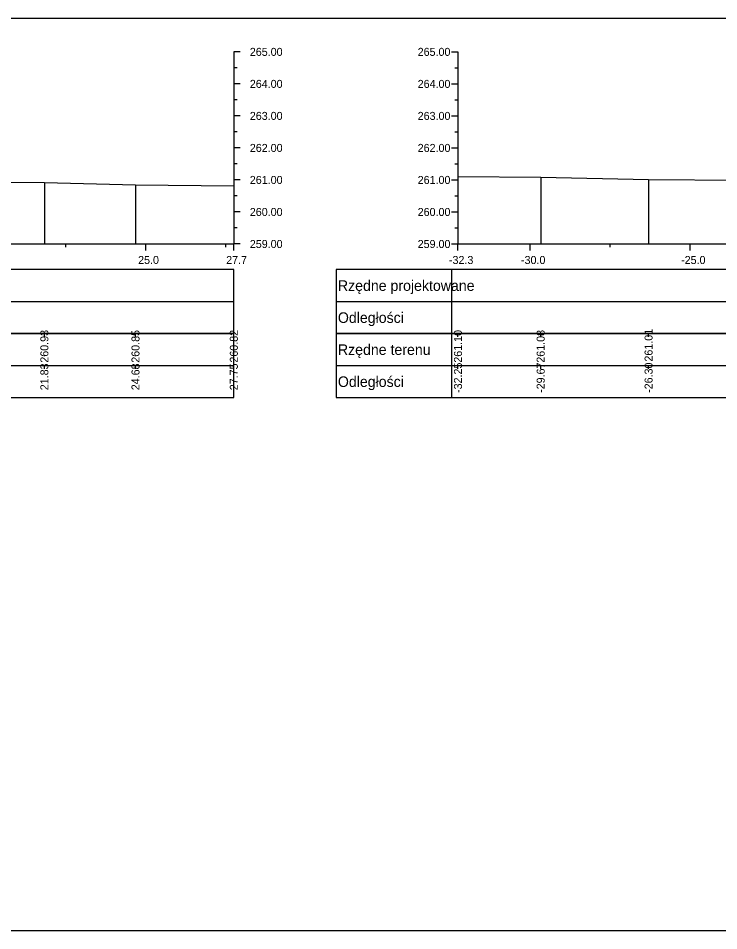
# Model space of a CAD drawing. Extents: x 6516023 to 6560129, y 5513077 to 5529206.
# Drawn here: x 6518396.23 to 6518418.11, y 5514518.16 to 5514546.66 of the extents above; entities that cross this region are included whole.
import ezdxf

# ---------------------------------------------------------------- set-up
doc = ezdxf.new("R2010")
doc.units = 0
for name, color, linetype in [('TOR_PRZEK_P-tabelka istniejace', 7, 'Continuous'), ('TOR_PRZEK_P-tabelka projektowane', 7, 'Continuous'), ('TOR_PRZEK_P-teren istniejacy', 7, 'Continuous'), ('TOR_PRZEK_P-uklad odniesienia', 7, 'Continuous'), ('TOR_RAMKI-ramka+tabelka 1', 7, 'Continuous')]:
    doc.layers.add(name, color=color, linetype=linetype)

msp = doc.modelspace()

# ---------------------------------------------------------------- linework, layer by layer
at = {"layer": 'TOR_PRZEK_P-tabelka istniejace'}
for p, q in [((6518397.046, 5514536.706), (6518397.046, 5514536.806)), ((6518399.892, 5514536.706), (6518399.892, 5514536.806)), ((6518402.963, 5514536.706), (6518402.963, 5514536.806)), ((6518406.163, 5514536.806), (6518406.163, 5514534.806)), ((6518409.763, 5514536.806), (6518409.763, 5514534.806)), ((6518409.963, 5514536.706), (6518409.963, 5514536.806)), ((6518412.546, 5514536.706), (6518412.546, 5514536.806)), ((6518415.916, 5514536.706), (6518415.916, 5514536.806)), ((6518339.163, 5514535.806), (6518402.963, 5514535.806)), ((6518397.046, 5514535.706), (6518397.046, 5514535.806)), ((6518399.892, 5514535.706), (6518399.892, 5514535.806)), ((6518402.963, 5514535.706), (6518402.963, 5514535.806)), ((6518406.163, 5514535.806), (6518469.963, 5514535.806)), ((6518409.963, 5514535.706), (6518409.963, 5514535.806)), ((6518412.546, 5514535.706), (6518412.546, 5514535.806)), ((6518415.916, 5514535.706), (6518415.916, 5514535.806))]:
    msp.add_line(p, q, dxfattribs=at)
for points in [[(6518409.963, 5514541.71), (6518409.963, 5514539.806), (6518409.963, 5514539.676), (6518409.963, 5514539.606)], [(6518412.546, 5514541.688), (6518412.546, 5514539.806), (6518412.546, 5514539.676), (6518412.546, 5514539.606)], [(6518397.046, 5514541.531), (6518397.046, 5514539.806), (6518397.046, 5514539.676), (6518397.046, 5514539.606)], [(6518399.892, 5514541.455), (6518399.892, 5514539.806), (6518399.892, 5514539.676), (6518399.892, 5514539.606)], [(6518402.963, 5514541.426), (6518402.963, 5514539.806), (6518402.963, 5514539.676), (6518402.963, 5514539.606)], [(6518415.916, 5514541.621), (6518415.916, 5514539.806), (6518415.916, 5514539.676), (6518415.916, 5514539.606)]]:
    msp.add_lwpolyline(points, dxfattribs=at)
for points in [[(6518339.163, 5514536.806), (6518339.163, 5514534.806), (6518402.963, 5514534.806), (6518402.963, 5514536.806)], [(6518406.163, 5514536.806), (6518406.163, 5514534.806), (6518469.963, 5514534.806), (6518469.963, 5514536.806)]]:
    msp.add_lwpolyline(points, close=True, dxfattribs=at)
at = {"layer": 'TOR_PRZEK_P-tabelka projektowane'}
for p, q in [((6518406.163, 5514538.806), (6518406.163, 5514536.806)), ((6518409.763, 5514538.806), (6518409.763, 5514536.806)), ((6518339.163, 5514537.806), (6518402.963, 5514537.806)), ((6518406.163, 5514537.806), (6518469.963, 5514537.806))]:
    msp.add_line(p, q, dxfattribs=at)
for points in [[(6518339.163, 5514538.806), (6518339.163, 5514536.806), (6518402.963, 5514536.806), (6518402.963, 5514538.806)], [(6518406.163, 5514538.806), (6518406.163, 5514536.806), (6518469.963, 5514536.806), (6518469.963, 5514538.806)]]:
    msp.add_lwpolyline(points, close=True, dxfattribs=at)
at = {"layer": 'TOR_PRZEK_P-teren istniejacy'}
for points in [[(6518409.963, 5514541.71), (6518412.546, 5514541.688), (6518415.916, 5514541.621), (6518418.792, 5514541.604), (6518421.429, 5514541.537), (6518423.062, 5514541.47), (6518423.305, 5514541.481), (6518424.729, 5514541.461), (6518426.667, 5514542.364), (6518427.246, 5514542.59), (6518429.058, 5514542.738), (6518430.298, 5514542.815), (6518430.895, 5514542.796), (6518431.833, 5514542.767), (6518432.652, 5514542.87), (6518432.851, 5514542.852), (6518434.886, 5514542.791), (6518440.465, 5514542.768)], [(6518393.57, 5514541.553), (6518397.046, 5514541.531), (6518399.892, 5514541.455), (6518402.963, 5514541.426)]]:
    msp.add_lwpolyline(points, dxfattribs=at)
at = {"layer": 'TOR_PRZEK_P-uklad odniesienia'}
for p, q in [((6518402.963, 5514545.606), (6518402.963, 5514539.606)), ((6518403.163, 5514545.606), (6518402.963, 5514545.606)), ((6518409.763, 5514545.606), (6518409.963, 5514545.606)), ((6518409.963, 5514545.606), (6518409.963, 5514539.606)), ((6518403.063, 5514545.106), (6518402.963, 5514545.106)), ((6518409.863, 5514545.106), (6518409.963, 5514545.106)), ((6518403.163, 5514544.606), (6518402.963, 5514544.606)), ((6518409.763, 5514544.606), (6518409.963, 5514544.606)), ((6518403.063, 5514544.106), (6518402.963, 5514544.106)), ((6518409.863, 5514544.106), (6518409.963, 5514544.106)), ((6518403.163, 5514543.606), (6518402.963, 5514543.606)), ((6518409.763, 5514543.606), (6518409.963, 5514543.606)), ((6518403.063, 5514543.106), (6518402.963, 5514543.106)), ((6518409.863, 5514543.106), (6518409.963, 5514543.106)), ((6518403.163, 5514542.606), (6518402.963, 5514542.606)), ((6518409.763, 5514542.606), (6518409.963, 5514542.606)), ((6518403.063, 5514542.106), (6518402.963, 5514542.106)), ((6518409.863, 5514542.106), (6518409.963, 5514542.106)), ((6518403.163, 5514541.606), (6518402.963, 5514541.606)), ((6518409.763, 5514541.606), (6518409.963, 5514541.606)), ((6518403.063, 5514541.106), (6518402.963, 5514541.106)), ((6518409.863, 5514541.106), (6518409.963, 5514541.106)), ((6518403.163, 5514540.606), (6518402.963, 5514540.606)), ((6518409.763, 5514540.606), (6518409.963, 5514540.606)), ((6518403.063, 5514540.106), (6518402.963, 5514540.106)), ((6518409.863, 5514540.106), (6518409.963, 5514540.106)), ((6518342.963, 5514539.606), (6518402.963, 5514539.606)), ((6518397.713, 5514539.506), (6518397.713, 5514539.606)), ((6518400.213, 5514539.406), (6518400.213, 5514539.606)), ((6518402.713, 5514539.506), (6518402.713, 5514539.606)), ((6518402.963, 5514539.406), (6518402.963, 5514539.606)), ((6518403.163, 5514539.606), (6518402.963, 5514539.606)), ((6518409.763, 5514539.606), (6518409.963, 5514539.606)), ((6518409.963, 5514539.606), (6518469.963, 5514539.606)), ((6518409.963, 5514539.506), (6518409.963, 5514539.606)), ((6518409.963, 5514539.406), (6518409.963, 5514539.606)), ((6518412.213, 5514539.406), (6518412.213, 5514539.606)), ((6518414.713, 5514539.506), (6518414.713, 5514539.606)), ((6518417.213, 5514539.406), (6518417.213, 5514539.606))]:
    msp.add_line(p, q, dxfattribs=at)
at = {"layer": 'TOR_RAMKI-ramka+tabelka 1'}
msp.add_lwpolyline([(6518269.513, 5514546.656), (6518517.013, 5514546.656), (6518517.013, 5514518.156), (6518269.513, 5514518.156)], close=True, dxfattribs=at)

# ---------------------------------------------------------------- texts
at = {"layer": 'TOR_PRZEK_P-tabelka istniejace'}
for s, p in [('260.93', (6518397.171, 5514535.898)), ('260.85', (6518400.017, 5514535.897)), ('260.82', (6518403.088, 5514535.9)), ('261.10', (6518410.088, 5514535.898)), ('261.08', (6518412.671, 5514535.898)), ('261.01', (6518416.041, 5514535.933)), ('21.83', (6518397.171, 5514535.038)), ('24.68', (6518400.017, 5514535.038)), ('27.75', (6518403.088, 5514535.037)), ('-32.25', (6518410.088, 5514534.953)), ('-29.67', (6518412.671, 5514534.955)), ('-26.30', (6518416.041, 5514534.955))]:
    msp.add_text(s, height=0.25, rotation=90, dxfattribs=at).set_placement(p)
for s, p in [('Rzędne terenu', (6518406.213, 5514536.141)), ('Odległości', (6518406.213, 5514535.141))]:
    msp.add_text(s, height=0.33, dxfattribs=at).set_placement(p)
at = {"layer": 'TOR_PRZEK_P-tabelka projektowane'}
for s, p in [('Rzędne projektowane', (6518406.213, 5514538.141)), ('Odległości', (6518406.213, 5514537.141))]:
    msp.add_text(s, height=0.33, dxfattribs=at).set_placement(p)
at = {"layer": 'TOR_PRZEK_P-uklad odniesienia'}
for s, height, p in [('265.00', 0.25, (6518403.463, 5514545.481)), ('265.00', 0.25, (6518408.705, 5514545.481)), ('264.00', 0.25, (6518403.463, 5514544.481)), ('264.00', 0.25, (6518408.705, 5514544.481)), ('263.00', 0.25, (6518403.463, 5514543.481)), ('263.00', 0.25, (6518408.705, 5514543.481)), ('262.00', 0.25, (6518403.463, 5514542.481)), ('262.00', 0.25, (6518408.705, 5514542.481)), ('261.00', 0.25, (6518403.463, 5514541.481)), ('261.00', 0.25, (6518408.705, 5514541.481)), ('260.00', 0.25, (6518403.463, 5514540.481)), ('260.00', 0.25, (6518408.705, 5514540.481)), ('259.00', 0.25, (6518403.463, 5514539.481)), ('259.00', 0.25, (6518408.705, 5514539.481)), ('-', 0.0001, (6518409.963, 5514539.606)), ('25.0', 0.25, (6518399.974, 5514538.981)), ('27.7', 0.25, (6518402.724, 5514538.981)), ('-32.3', 0.25, (6518409.682, 5514538.981)), ('-30.0', 0.25, (6518411.932, 5514538.981)), ('-25.0', 0.25, (6518416.932, 5514538.981))]:
    msp.add_text(s, height=height, dxfattribs=at).set_placement(p)

doc.saveas('drawing.dxf')
